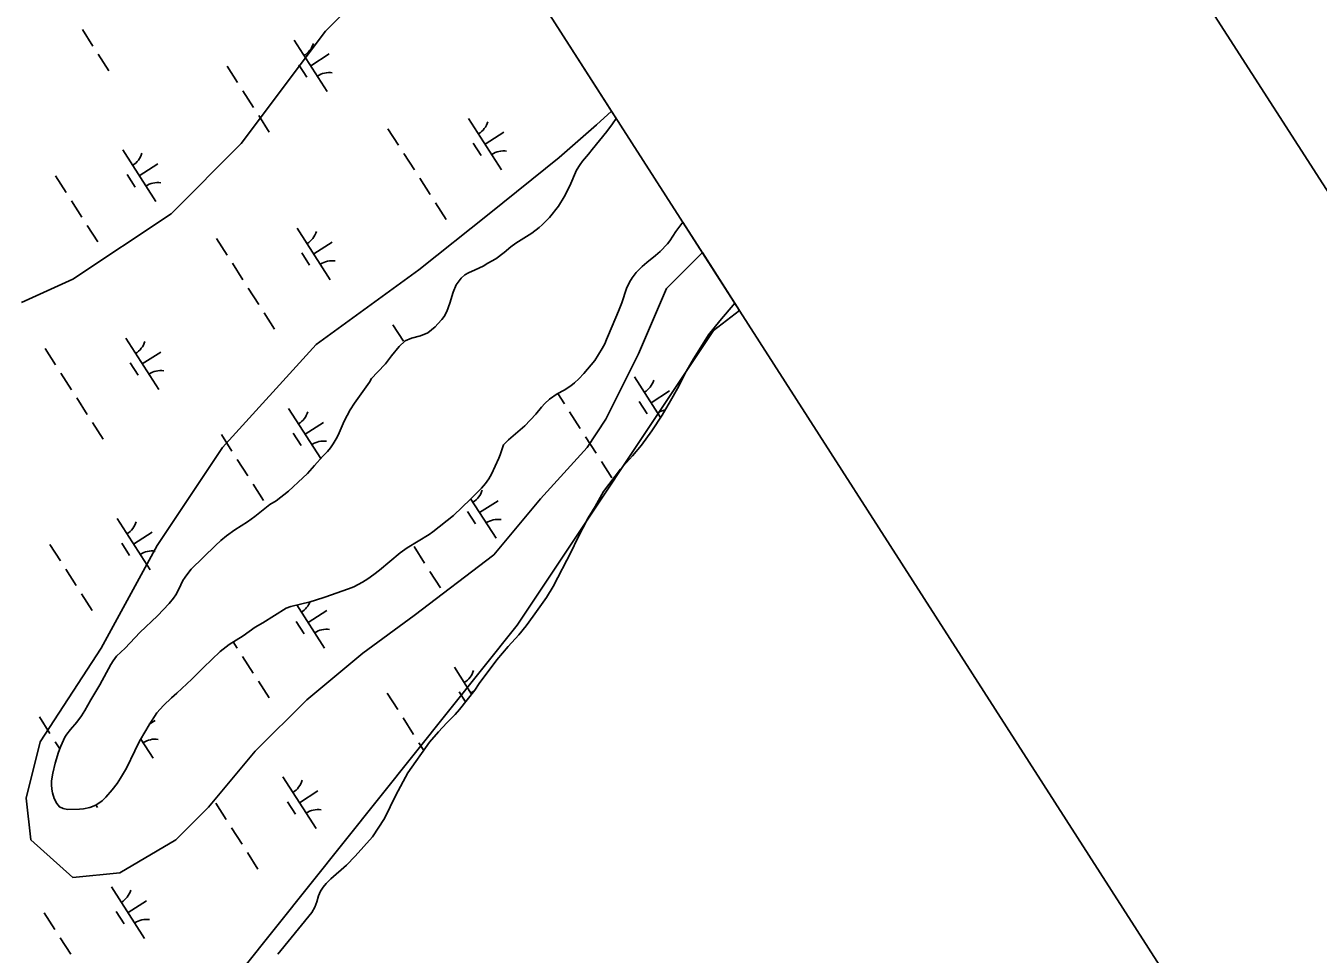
# Model space of a CAD drawing. Extents: x 3962991 to 3983549, y 181631 to 204078.
# Drawn here: x 3980076 to 3981131, y 190573 to 191332 of the extents above; entities that cross this region are included whole.
import ezdxf

# ---------------------------------------------------------------- set-up
doc = ezdxf.new("R2010")
doc.units = 0
for name, color, linetype in [('V-ANNO-SYMB', 7, 'Continuous'), ('V-GRID-FRAM', 7, 'Continuous'), ('V-SITE-VEGE', 7, 'Continuous'), ('V-TOPO-SHOR', 7, 'Continuous'), ('V-WETL-SWMP', 7, 'Continuous')]:
    doc.layers.add(name, color=color, linetype=linetype)

msp = doc.modelspace()

# ---------------------------------------------------------------- linework, layer by layer
at = {"layer": 'V-ANNO-SYMB'}
msp.add_lwpolyline([(3964242.1, 196321.7), (3973169.7, 182396.1), (3982815.9, 188580.2), (3973888.3, 202505.8), (3964242.1, 196321.7)], dxfattribs=at)
at = {"layer": 'V-GRID-FRAM'}
msp.add_lwpolyline([(3973881.1, 201670.7), (3982001.8, 189003.7), (3974929.2, 184418.3), (3966825.4, 197159.8), (3973881.1, 201670.7)], dxfattribs=at)
at = {"layer": 'V-SITE-VEGE'}
for p, q in [((3980320.2, 191327.4), (3980437.1, 191444.4)), ((3980437.1, 191444.4), (3980553.9, 191262.2)), ((3980251.5, 191235.7), (3980320.2, 191327.4)), ((3980553.9, 191262.2), (3980541.5, 191251)), ((3980541.5, 191251), (3980511, 191224.3)), ((3980194.2, 191178.4), (3980251.5, 191235.7)), ((3980511, 191224.3), (3980453.8, 191178.4)), ((3980114, 191125), (3980194.2, 191178.4)), ((3980453.8, 191178.4), (3980396.5, 191132.6)), ((3980598.8, 191117.3), (3980628, 191146.6)), ((3980628, 191146.6), (3980658.3, 191099.3)), ((3980072.1, 191105.9), (3980114, 191125)), ((3980396.5, 191132.6), (3980312.5, 191071.5)), ((3980575.9, 191063.9), (3980598.8, 191117.3)), ((3980658.3, 191099.3), (3980637, 191083)), ((3980637, 191083), (3980476.7, 190842.3)), ((3980312.5, 191071.5), (3980236.2, 190987.5)), ((3980549.2, 191010.4), (3980575.9, 191063.9)), ((3980533.9, 190987.5), (3980549.2, 191010.4)), ((3980236.2, 190987.5), (3980182.7, 190907.3)), ((3980495.7, 190945.5), (3980533.9, 190987.5)), ((3980457.6, 190899.6), (3980495.7, 190945.5)), ((3980182.7, 190907.3), (3980136.9, 190823.3)), ((3980392.7, 190850), (3980457.6, 190899.6)), ((3980476.7, 190842.3), (3980251.5, 190559.7)), ((3980350.7, 190819.4), (3980392.7, 190850)), ((3980136.9, 190823.3), (3980087.3, 190746.9)), ((3980304.9, 190781.2), (3980350.7, 190819.4)), ((3980262.9, 190739.2), (3980304.9, 190781.2)), ((3980087.3, 190746.9), (3980075.9, 190701)), ((3980224.7, 190693.4), (3980262.9, 190739.2)), ((3980075.9, 190701), (3980079.7, 190666.7)), ((3980198, 190666.7), (3980224.7, 190693.4)), ((3980079.7, 190666.7), (3980114, 190636.1)), ((3980152.2, 190639.9), (3980198, 190666.7)), ((3980114, 190636.1), (3980152.2, 190639.9))]:
    msp.add_line(p, q, dxfattribs=at)
at = {"layer": 'V-TOPO-SHOR'}
for points in [[(3980557.7, 191256.3), (3980554.6, 191251.7), (3980550, 191245.6), (3980537.9, 191230.8), (3980535, 191227), (3980530.2, 191221.4), (3980528.1, 191218.6), (3980525.2, 191213.9), (3980519.7, 191201.2), (3980515.1, 191192.2), (3980510.4, 191184.5), (3980503.2, 191175.4), (3980497.1, 191169.2)], [(3980497.1, 191169.2), (3980494.6, 191167), (3980488.7, 191162.4), (3980475.7, 191154.3), (3980471.5, 191151.2), (3980466.1, 191146.8), (3980459.3, 191141.6), (3980452.9, 191138.1), (3980448.9, 191135.5), (3980442.5, 191132.4), (3980436.9, 191130.1), (3980434, 191128.5), (3980431.1, 191125.6), (3980427, 191120.2), (3980424.4, 191114.3), (3980421.9, 191105.2), (3980419.3, 191098.4), (3980417.1, 191094.5), (3980415.2, 191092), (3980412, 191088.3), (3980409.7, 191086.1), (3980403.8, 191081.1), (3980397.9, 191078.5), (3980390.5, 191076.6), (3980385.4, 191074.5), (3980380.5, 191069.9), (3980374.1, 191062.3), (3980369.1, 191055.8), (3980362.8, 191048.8), (3980357.9, 191043.8), (3980356.3, 191040.7), (3980343.8, 191023.6), (3980340.4, 191018.1), (3980335.6, 191008.9), (3980331.5, 190999.4), (3980329.7, 190995.7), (3980326.6, 190990.4), (3980324.3, 190987.2), (3980321.9, 190984.2), (3980318.1, 190980.4), (3980311.3, 190972.8), (3980305.5, 190966.1), (3980301.8, 190962.5), (3980290.1, 190951.7), (3980279.9, 190943.9), (3980274.7, 190940.8), (3980262.6, 190930.9), (3980256.6, 190926.7), (3980246.1, 190920.2), (3980239.4, 190915.3), (3980234.8, 190911.5), (3980230.3, 190907.4), (3980210.6, 190887.9), (3980208.5, 190885.5), (3980205.5, 190881.5), (3980203.8, 190878.6), (3980200.5, 190871.5), (3980198, 190867.1), (3980196.1, 190864.2), (3980192.6, 190859.8), (3980183.1, 190849.9), (3980168.5, 190836.2), (3980156.5, 190823.4), (3980149.6, 190816.9), (3980146.7, 190813.1), (3980144.9, 190810.2), (3980136, 190793.6), (3980128.7, 190781.3), (3980123.8, 190772.6), (3980121, 190768.1), (3980117.1, 190762.9), (3980112.1, 190757.1), (3980109.1, 190753.3), (3980107.5, 190750.7), (3980104, 190743.4), (3980102.2, 190738.5), (3980099.4, 190729.6), (3980097.5, 190721.3), (3980096.6, 190715.1), (3980096.5, 190711.9), (3980096.8, 190708.2), (3980097.3, 190705.2), (3980098.7, 190700.5), (3980100.7, 190696.4), (3980103, 190693.7), (3980106, 190692.3), (3980109.6, 190691.5), (3980119.3, 190691.8), (3980122.7, 190692.2), (3980127.8, 190693.3), (3980132.7, 190695.2), (3980137.8, 190698.8), (3980140.9, 190701.7), (3980146.1, 190707.6), (3980150, 190712.8), (3980152.9, 190717.3), (3980157.6, 190725.4), (3980164.6, 190739.5), (3980166.2, 190743.2), (3980169.2, 190748.7), (3980176.1, 190760.9)], [(3980269, 190844), (3980288, 190856.2), (3980291.9, 190857.4), (3980307.8, 190861.4), (3980312, 190862.6), (3980319.8, 190865.1), (3980339.1, 190871.9), (3980343.3, 190873.6), (3980350.5, 190877.4), (3980354.8, 190880.2), (3980359.6, 190883.5), (3980364.2, 190887.1), (3980381.2, 190901.2), (3980387, 190905.5), (3980404.9, 190916.2), (3980408, 190918.4), (3980424.7, 190931.8), (3980438.7, 190945.1), (3980447.6, 190954.1), (3980450.9, 190957.9), (3980453.6, 190961.7), (3980455.8, 190965.5), (3980461.8, 190978.6), (3980463, 190981.5), (3980465.7, 190989.5), (3980469.6, 190993.7), (3980483.1, 191005), (3980491.9, 191014.5), (3980496.6, 191020.2), (3980499.4, 191023.4), (3980503.3, 191027), (3980509.4, 191031.1), (3980515.1, 191034.1), (3980520.5, 191037.8), (3980523.5, 191040.2), (3980527.1, 191043.6), (3980531.2, 191047.9), (3980540.1, 191058.4), (3980546.1, 191068.2), (3980548.3, 191072.2), (3980549.8, 191075.5), (3980551.3, 191079.5), (3980559.5, 191098.7), (3980562.3, 191105.7), (3980566.1, 191117.4), (3980568.5, 191122.5), (3980570.6, 191125.9), (3980573.9, 191130.3), (3980578.9, 191135.3), (3980582.7, 191138.6), (3980589.7, 191144.2), (3980593.5, 191147.6), (3980599.5, 191153.7), (3980601.5, 191156.3), (3980606.4, 191163.9), (3980612, 191171.6)], [(3980176.1, 190760.9), (3980182.6, 190770.5), (3980187.9, 190776.7), (3980194.4, 190782.8), (3980198.7, 190786.6), (3980211.1, 190798), (3980220.7, 190807.6), (3980234.3, 190820.8), (3980241.7, 190826.5), (3980253, 190833.5), (3980262.8, 190840.5), (3980269, 190844)]]:
    msp.add_lwpolyline(points, dxfattribs=at)
at = {"layer": 'V-WETL-SWMP'}
for p, q in [((3980267.5, 191708.9), (3980557.7, 191256.3)), ((3980121.7, 191328.9), (3980130.3, 191315.4)), ((3980294.7, 191320.3), (3980321.7, 191278.2)), ((3980134.6, 191308.7), (3980143.3, 191295.2)), ((3980308.2, 191299.2), (3980323.3, 191308.9)), ((3980239.8, 191299), (3980248.4, 191285.5)), ((3980298.4, 191300.1), (3980304.9, 191290)), ((3980252.7, 191278.8), (3980261.4, 191265.3)), ((3980265.7, 191258.6), (3980274.3, 191245.1)), ((3980437.1, 191256.3), (3980464.1, 191214.2)), ((3980554.6, 191251.7), (3980550, 191245.6)), ((3980557.7, 191256.3), (3980554.6, 191251.7)), ((3980371.2, 191247.8), (3980379.9, 191234.4)), ((3980450.6, 191235.3), (3980465.8, 191245)), ((3980550, 191245.6), (3980537.9, 191230.8)), ((3980154.6, 191230.5), (3980181.6, 191188.4)), ((3980440.9, 191236.1), (3980447.4, 191226)), ((3980537.9, 191230.8), (3980535, 191227)), ((3980384.2, 191227.6), (3980392.8, 191214.2)), ((3980530.2, 191221.4), (3980528.1, 191218.6)), ((3980535, 191227), (3980530.2, 191221.4)), ((3980099.7, 191209.2), (3980108.4, 191195.7)), ((3980158.4, 191210.3), (3980164.9, 191200.2)), ((3980168.1, 191209.4), (3980183.3, 191219.2)), ((3980525.2, 191213.9), (3980519.7, 191201.2)), ((3980528.1, 191218.6), (3980525.2, 191213.9)), ((3980397.2, 191207.4), (3980405.8, 191194)), ((3980519.7, 191201.2), (3980515.1, 191192.2)), ((3980112.7, 191189), (3980121.3, 191175.5)), ((3980515.1, 191192.2), (3980510.4, 191184.5)), ((3980410.1, 191187.2), (3980418.7, 191173.7)), ((3980510.4, 191184.5), (3980503.2, 191175.4)), ((3980125.6, 191168.8), (3980134.3, 191155.3)), ((3980494.6, 191167), (3980488.7, 191162.4)), ((3980497.1, 191169.2), (3980494.6, 191167)), ((3980503.2, 191175.4), (3980497.1, 191169.2)), ((3980606.4, 191163.9), (3980612, 191171.6)), ((3980612, 191171.6), (3980654.4, 191105.4)), ((3980231.2, 191158.1), (3980239.9, 191144.6)), ((3980297.1, 191166.5), (3980324.1, 191124.4)), ((3980488.7, 191162.4), (3980475.7, 191154.3)), ((3980599.5, 191153.7), (3980601.5, 191156.3)), ((3980601.5, 191156.3), (3980606.4, 191163.9)), ((3980300.9, 191146.4), (3980307.3, 191136.3)), ((3980310.6, 191145.5), (3980325.7, 191155.2)), ((3980466.1, 191146.8), (3980459.3, 191141.6)), ((3980471.5, 191151.2), (3980466.1, 191146.8)), ((3980475.7, 191154.3), (3980471.5, 191151.2)), ((3980589.7, 191144.2), (3980593.5, 191147.6)), ((3980593.5, 191147.6), (3980599.5, 191153.7)), ((3980244.2, 191137.9), (3980252.8, 191124.4)), ((3980448.9, 191135.5), (3980442.5, 191132.4)), ((3980452.9, 191138.1), (3980448.9, 191135.5)), ((3980459.3, 191141.6), (3980452.9, 191138.1)), ((3980573.9, 191130.3), (3980578.9, 191135.3)), ((3980578.9, 191135.3), (3980582.7, 191138.6)), ((3980582.7, 191138.6), (3980589.7, 191144.2)), ((3980431.1, 191125.6), (3980427, 191120.2)), ((3980434, 191128.5), (3980431.1, 191125.6)), ((3980436.9, 191130.1), (3980434, 191128.5)), ((3980442.5, 191132.4), (3980436.9, 191130.1)), ((3980568.5, 191122.5), (3980570.6, 191125.9)), ((3980570.6, 191125.9), (3980573.9, 191130.3)), ((3980257.1, 191117.6), (3980265.8, 191104.2)), ((3980424.4, 191114.3), (3980421.9, 191105.2)), ((3980427, 191120.2), (3980424.4, 191114.3)), ((3980562.3, 191105.7), (3980566.1, 191117.4)), ((3980566.1, 191117.4), (3980568.5, 191122.5)), ((3980421.9, 191105.2), (3980419.3, 191098.4)), ((3980559.5, 191098.7), (3980562.3, 191105.7)), ((3980654.4, 191105.4), (3980642.2, 191091)), ((3980270.1, 191097.4), (3980278.7, 191084)), ((3980417.1, 191094.5), (3980415.2, 191092)), ((3980419.3, 191098.4), (3980417.1, 191094.5)), ((3980551.3, 191079.5), (3980559.5, 191098.7)), ((3980375.2, 191087.7), (3980383.9, 191074.2)), ((3980409.7, 191086.1), (3980403.8, 191081.1)), ((3980412, 191088.3), (3980409.7, 191086.1)), ((3980415.2, 191092), (3980412, 191088.3)), ((3980642.2, 191091), (3980633, 191079.3)), ((3980157.1, 191076.8), (3980184.1, 191034.7)), ((3980385.4, 191074.5), (3980380.5, 191069.9)), ((3980390.5, 191076.6), (3980385.4, 191074.5)), ((3980397.9, 191078.5), (3980390.5, 191076.6)), ((3980403.8, 191081.1), (3980397.9, 191078.5)), ((3980546.1, 191068.2), (3980548.3, 191072.2)), ((3980548.3, 191072.2), (3980549.8, 191075.5)), ((3980549.8, 191075.5), (3980551.3, 191079.5)), ((3980633, 191079.3), (3980620.8, 191059.8)), ((3980091.2, 191068.3), (3980099.8, 191054.8)), ((3980170.6, 191055.7), (3980185.7, 191065.4)), ((3980374.1, 191062.3), (3980369.1, 191055.8)), ((3980380.5, 191069.9), (3980374.1, 191062.3)), ((3980540.1, 191058.4), (3980546.1, 191068.2)), ((3980160.8, 191056.6), (3980167.3, 191046.5)), ((3980369.1, 191055.8), (3980362.8, 191048.8)), ((3980531.2, 191047.9), (3980540.1, 191058.4)), ((3980620.8, 191059.8), (3980614.7, 191049.6)), ((3980104.1, 191048.1), (3980112.8, 191034.6)), ((3980356.3, 191040.7), (3980343.8, 191023.6)), ((3980357.9, 191043.8), (3980356.3, 191040.7)), ((3980362.8, 191048.8), (3980357.9, 191043.8)), ((3980520.5, 191037.8), (3980523.5, 191040.2)), ((3980523.5, 191040.2), (3980527.1, 191043.6)), ((3980527.1, 191043.6), (3980531.2, 191047.9)), ((3980572.6, 191045), (3980593.8, 191011.9)), ((3980614.7, 191049.6), (3980607.7, 191035.6)), ((3980503.3, 191027), (3980509.4, 191031.1)), ((3980509.4, 191031.1), (3980515.1, 191034.1)), ((3980510, 191031.4), (3980515.3, 191023.1)), ((3980515.1, 191034.1), (3980520.5, 191037.8)), ((3980586.1, 191024), (3980601.2, 191033.7)), ((3980607.7, 191035.6), (3980601.9, 191025.4)), ((3980117.1, 191027.9), (3980125.7, 191014.4)), ((3980290.1, 191019.2), (3980316.3, 190978.4)), ((3980343.8, 191023.6), (3980340.4, 191018.1)), ((3980491.9, 191014.5), (3980496.6, 191020.2)), ((3980496.6, 191020.2), (3980499.4, 191023.4)), ((3980499.4, 191023.4), (3980503.3, 191027)), ((3980576.3, 191024.9), (3980582.8, 191014.8)), ((3980601.9, 191025.4), (3980595.1, 191013.9)), ((3980335.6, 191008.9), (3980331.5, 190999.4)), ((3980340.4, 191018.1), (3980335.6, 191008.9)), ((3980483.1, 191005), (3980491.9, 191014.5)), ((3980519.6, 191016.4), (3980528.3, 191002.9)), ((3980595.1, 191013.9), (3980586.6, 191001.1)), ((3980130, 191007.7), (3980138.7, 190994.2)), ((3980235.2, 190997.9), (3980243.8, 190984.5)), ((3980293.8, 190999.1), (3980300.3, 190989)), ((3980303.6, 190998.2), (3980318.7, 191007.9)), ((3980331.5, 190999.4), (3980329.7, 190995.7)), ((3980469.6, 190993.7), (3980483.1, 191005)), ((3980586.6, 191001.1), (3980578.2, 190989.4)), ((3980326.6, 190990.4), (3980324.3, 190987.2)), ((3980329.7, 190995.7), (3980326.6, 190990.4)), ((3980463, 190981.5), (3980465.7, 190989.5)), ((3980465.7, 190989.5), (3980469.6, 190993.7)), ((3980532.6, 190996.2), (3980541.2, 190982.7)), ((3980578.2, 190989.4), (3980571, 190980.6)), ((3980248.1, 190977.7), (3980256.8, 190964.2)), ((3980318.1, 190980.4), (3980311.3, 190972.8)), ((3980321.9, 190984.2), (3980318.1, 190980.4)), ((3980324.3, 190987.2), (3980321.9, 190984.2)), ((3980455.8, 190965.5), (3980461.8, 190978.6)), ((3980461.8, 190978.6), (3980463, 190981.5)), ((3980571, 190980.6), (3980561.1, 190969.8)), ((3980311.3, 190972.8), (3980305.5, 190966.1)), ((3980545.5, 190976), (3980554.2, 190962.5)), ((3980561.1, 190969.8), (3980547.3, 190951.4)), ((3980261.1, 190957.5), (3980269.7, 190944)), ((3980301.8, 190962.5), (3980290.1, 190951.7)), ((3980305.5, 190966.1), (3980301.8, 190962.5)), ((3980447.6, 190954.1), (3980450.9, 190957.9)), ((3980450.9, 190957.9), (3980453.6, 190961.7)), ((3980453.6, 190961.7), (3980455.8, 190965.5)), ((3980290.1, 190951.7), (3980279.9, 190943.9)), ((3980424.7, 190931.8), (3980438.7, 190945.1)), ((3980438.7, 190945.1), (3980447.6, 190954.1)), ((3980438.9, 190945.3), (3980459.5, 190913.2)), ((3980547.3, 190951.4), (3980540.4, 190939.2)), ((3980274.7, 190940.8), (3980262.6, 190930.9)), ((3980279.9, 190943.9), (3980274.7, 190940.8)), ((3980436.3, 190935.1), (3980442.8, 190925)), ((3980446, 190934.2), (3980461.2, 190943.9)), ((3980540.4, 190939.2), (3980534.8, 190929.9)), ((3980150.1, 190929.4), (3980177, 190887.4)), ((3980256.6, 190926.7), (3980246.1, 190920.2)), ((3980262.6, 190930.9), (3980256.6, 190926.7)), ((3980408, 190918.4), (3980424.7, 190931.8)), ((3980534.8, 190929.9), (3980525.8, 190912.5)), ((3980163.5, 190908.4), (3980178.7, 190918.1)), ((3980239.4, 190915.3), (3980234.8, 190911.5)), ((3980246.1, 190920.2), (3980239.4, 190915.3)), ((3980387, 190905.5), (3980404.9, 190916.2)), ((3980404.9, 190916.2), (3980408, 190918.4)), ((3980095.2, 190908.1), (3980103.8, 190894.7)), ((3980153.8, 190909.3), (3980160.3, 190899.2)), ((3980230.3, 190907.4), (3980210.6, 190887.9)), ((3980234.8, 190911.5), (3980230.3, 190907.4)), ((3980381.2, 190901.2), (3980387, 190905.5)), ((3980392.6, 190906.4), (3980401.2, 190892.9)), ((3980525.8, 190912.5), (3980521.1, 190902.7)), ((3980364.2, 190887.1), (3980381.2, 190901.2)), ((3980521.1, 190902.7), (3980506.2, 190873.9)), ((3980108.1, 190887.9), (3980116.7, 190874.5)), ((3980208.5, 190885.5), (3980205.5, 190881.5)), ((3980210.6, 190887.9), (3980208.5, 190885.5)), ((3980354.8, 190880.2), (3980359.6, 190883.5)), ((3980359.6, 190883.5), (3980364.2, 190887.1)), ((3980405.5, 190886.2), (3980414.2, 190872.7)), ((3980200.5, 190871.5), (3980198, 190867.1)), ((3980203.8, 190878.6), (3980200.5, 190871.5)), ((3980205.5, 190881.5), (3980203.8, 190878.6)), ((3980319.8, 190865.1), (3980339.1, 190871.9)), ((3980339.1, 190871.9), (3980343.3, 190873.6)), ((3980343.3, 190873.6), (3980350.5, 190877.4)), ((3980350.5, 190877.4), (3980354.8, 190880.2)), ((3980506.2, 190873.9), (3980500.6, 190864.8)), ((3980121.1, 190867.7), (3980129.7, 190854.3)), ((3980196.1, 190864.2), (3980192.6, 190859.8)), ((3980198, 190867.1), (3980196.1, 190864.2)), ((3980291.9, 190857.4), (3980307.8, 190861.4)), ((3980307.8, 190861.4), (3980312, 190862.6)), ((3980312, 190862.6), (3980319.8, 190865.1)), ((3980500.6, 190864.8), (3980489.9, 190849.6)), ((3980192.6, 190859.8), (3980183.1, 190849.9)), ((3980269, 190844), (3980288, 190856.2)), ((3980288, 190856.2), (3980291.9, 190857.4)), ((3980296.9, 190858.7), (3980319.5, 190823.4)), ((3980306, 190844.4), (3980321.2, 190854.2)), ((3980183.1, 190849.9), (3980168.5, 190836.2)), ((3980253, 190833.5), (3980262.8, 190840.5)), ((3980262.8, 190840.5), (3980269, 190844)), ((3980296.3, 190845.3), (3980302.7, 190835.2)), ((3980484, 190841.6), (3980478, 190834.3)), ((3980489.9, 190849.6), (3980484, 190841.6)), ((3980168.5, 190836.2), (3980156.5, 190823.4)), ((3980241.7, 190826.5), (3980253, 190833.5)), ((3980478, 190834.3), (3980469.4, 190824.9)), ((3980156.5, 190823.4), (3980149.6, 190816.9)), ((3980220.7, 190807.6), (3980234.3, 190820.8)), ((3980234.3, 190820.8), (3980241.7, 190826.5)), ((3980244.9, 190828.5), (3980248.2, 190823.3)), ((3980469.4, 190824.9), (3980460.1, 190813.9)), ((3980144.9, 190810.2), (3980136, 190793.6)), ((3980146.7, 190813.1), (3980144.9, 190810.2)), ((3980149.6, 190816.9), (3980146.7, 190813.1)), ((3980252.5, 190816.6), (3980261.2, 190803.1)), ((3980425.5, 190808), (3980439.6, 190785.9)), ((3980460.1, 190813.9), (3980445.8, 190794.6)), ((3980198.7, 190786.6), (3980211.1, 190798)), ((3980211.1, 190798), (3980220.7, 190807.6)), ((3980136, 190793.6), (3980128.7, 190781.3)), ((3980265.5, 190796.4), (3980274.1, 190782.9)), ((3980429.3, 190787.8), (3980434.6, 190779.5)), ((3980442.1, 190789), (3980429.7, 190773.3)), ((3980439, 190786.9), (3980441.8, 190788.7)), ((3980445.8, 190794.6), (3980442.1, 190789)), ((3980128.7, 190781.3), (3980123.8, 190772.6)), ((3980182.6, 190770.5), (3980187.9, 190776.7)), ((3980187.9, 190776.7), (3980194.4, 190782.8)), ((3980194.4, 190782.8), (3980198.7, 190786.6)), ((3980370.6, 190786.7), (3980379.3, 190773.2)), ((3980086.6, 190767.2), (3980095.2, 190753.8)), ((3980121, 190768.1), (3980117.1, 190762.9)), ((3980123.8, 190772.6), (3980121, 190768.1)), ((3980176.1, 190760.9), (3980182.6, 190770.5)), ((3980383.6, 190766.5), (3980392.2, 190753)), ((3980426, 190769.1), (3980419.3, 190762.5)), ((3980429.7, 190773.3), (3980426, 190769.1)), ((3980112.1, 190757.1), (3980109.1, 190753.3)), ((3980117.1, 190762.9), (3980112.1, 190757.1)), ((3980169.2, 190748.7), (3980176.1, 190760.9)), ((3980176.3, 190761.3), (3980181.1, 190764.4)), ((3980419.3, 190762.5), (3980412.6, 190755.1)), ((3980099.5, 190747), (3980103.2, 190741.3)), ((3980107.5, 190750.7), (3980104, 190743.4)), ((3980109.1, 190753.3), (3980107.5, 190750.7)), ((3980166.2, 190743.2), (3980169.2, 190748.7)), ((3980169.4, 190749.2), (3980179.5, 190733.6)), ((3980405.2, 190746.5), (3980387.5, 190721.6)), ((3980396.5, 190746.2), (3980400.6, 190739.9)), ((3980412.6, 190755.1), (3980405.2, 190746.5)), ((3980102.2, 190738.5), (3980099.4, 190729.6)), ((3980104, 190743.4), (3980102.2, 190738.5)), ((3980157.6, 190725.4), (3980164.6, 190739.5)), ((3980164.6, 190739.5), (3980166.2, 190743.2)), ((3980099.4, 190729.6), (3980097.5, 190721.3)), ((3980152.9, 190717.3), (3980157.6, 190725.4)), ((3980096.6, 190715.1), (3980096.5, 190711.9)), ((3980097.5, 190721.3), (3980096.6, 190715.1)), ((3980150, 190712.8), (3980152.9, 190717.3)), ((3980285.5, 190718.2), (3980312.5, 190676.1)), ((3980387.5, 190721.6), (3980377.7, 190703.3)), ((3980096.5, 190711.9), (3980096.8, 190708.2)), ((3980096.8, 190708.2), (3980097.3, 190705.2)), ((3980097.3, 190705.2), (3980098.7, 190700.5)), ((3980140.9, 190701.7), (3980146.1, 190707.6)), ((3980146.1, 190707.6), (3980150, 190712.8)), ((3980299, 190697.1), (3980314.1, 190706.8)), ((3980377.7, 190703.3), (3980368.5, 190684.4)), ((3980098.7, 190700.5), (3980100.7, 190696.4)), ((3980100.7, 190696.4), (3980103, 190693.7)), ((3980103, 190693.7), (3980106, 190692.3)), ((3980106, 190692.3), (3980109.6, 190691.5)), ((3980109.6, 190691.5), (3980119.3, 190691.8)), ((3980119.3, 190691.8), (3980122.7, 190692.2)), ((3980122.7, 190692.2), (3980127.8, 190693.3)), ((3980127.8, 190693.3), (3980132.7, 190695.2)), ((3980132.7, 190695.2), (3980137.8, 190698.8)), ((3980132.7, 190695.3), (3980134.1, 190693.2)), ((3980137.8, 190698.8), (3980140.9, 190701.7)), ((3980230.6, 190696.9), (3980239.2, 190683.4)), ((3980289.3, 190698), (3980295.7, 190687.9)), ((3980368.5, 190684.4), (3980358.5, 190669.3)), ((3980243.5, 190676.7), (3980252.2, 190663.2)), ((3980358.5, 190669.3), (3980344.5, 190653.5)), ((3980256.5, 190656.5), (3980265.1, 190643)), ((3980344.5, 190653.5), (3980337.3, 190646.2)), ((3980337.3, 190646.2), (3980324.5, 190634.9)), ((3980320.8, 190631.2), (3980318.2, 190628.2)), ((3980324.5, 190634.9), (3980320.8, 190631.2)), ((3980145.5, 190628.4), (3980172.5, 190586.3)), ((3980314.5, 190621.2), (3980313.2, 190616.1)), ((3980316.1, 190624.9), (3980314.5, 190621.2)), ((3980318.2, 190628.2), (3980316.1, 190624.9)), ((3980149.2, 190608.2), (3980155.7, 190598.1)), ((3980159, 190607.4), (3980174.1, 190617.1)), ((3980309.2, 190607.6), (3980281.3, 190573.4)), ((3980311.4, 190611.7), (3980309.2, 190607.6)), ((3980313.2, 190616.1), (3980311.4, 190611.7)), ((3980090.6, 190607.1), (3980099.2, 190593.6)), ((3980103.5, 190586.9), (3980112.2, 190573.4))]:
    msp.add_line(p, q, dxfattribs=at)
for centre, start, end in [((3980293.5, 191322.6), 301.8919, 343.4355), ((3980323.3, 191276.1), 81.8919, 123.4355), ((3980435.9, 191258.6), 301.8919, 343.4355), ((3980153.4, 191232.8), 301.8919, 343.4355), ((3980465.7, 191212.1), 81.8919, 123.4355), ((3980183.2, 191186.3), 81.8919, 123.4355), ((3980295.9, 191168.9), 301.8919, 343.4355), ((3980325.7, 191122.4), 81.8919, 123.4355), ((3980155.8, 191079.1), 301.8919, 343.4355), ((3980185.7, 191032.6), 81.8919, 123.4355), ((3980571.4, 191047.4), 301.8919, 343.4355), ((3980288.9, 191021.6), 301.8919, 343.4355), ((3980601.2, 191000.9), 101.6602, 123.4355), ((3980318.7, 190975), 81.8919, 123.4355), ((3980431.3, 190957.6), 301.8919, 343.4355), ((3980148.8, 190931.8), 301.8919, 343.4355), ((3980461.1, 190911.1), 81.8919, 123.4355), ((3980178.7, 190885.3), 81.8919, 123.4355), ((3980291.3, 190867.8), 301.8919, 338.5637), ((3980321.1, 190821.3), 81.8919, 123.4355), ((3980424.3, 190810.3), 301.8919, 343.4355), ((3980181.1, 190731.5), 81.8919, 123.4355), ((3980284.3, 190720.5), 301.8919, 343.4355), ((3980314.1, 190674), 81.8919, 123.4355), ((3980144.3, 190630.7), 301.8919, 343.4355), ((3980174.1, 190584.2), 81.8919, 123.4355)]:
    msp.add_arc(centre, 17.6, start, end, dxfattribs=at)

doc.saveas('drawing.dxf')
